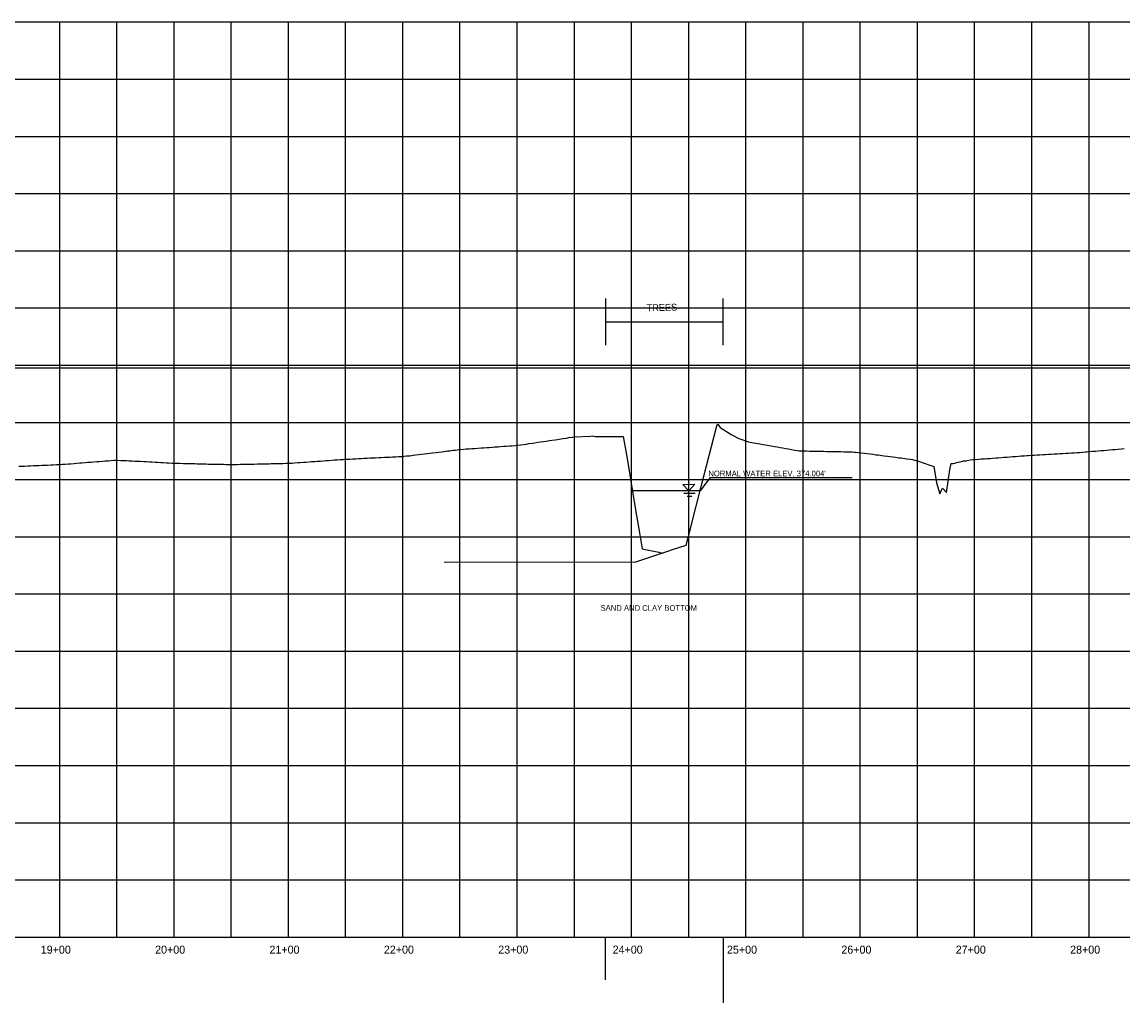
# Model space of a CAD drawing. Extents: x 1189978 to 1314812, y 571533 to 629339.
# Drawn here: x 1228472 to 1229435, y 624658 to 625516 of the extents above; entities that cross this region are included whole.
import ezdxf

# ---------------------------------------------------------------- set-up
doc = ezdxf.new("R2010")
doc.units = 0
for name, color, linetype in [('DESIGN - SHEET - Corner Text', 7, 'Continuous'), ('DESIGN - SHEET - Light Grid', 7, 'Continuous'), ('SURVEY - DRAINAGE - Area Shapes Text', 7, 'Continuous'), ('SURVEY - DRAINAGE - Bridge Hydraulic Data with Text', 7, 'Continuous'), ('SURVEY - DRAINAGE - Pipes and Culverts Text', 7, 'Continuous'), ('SURVEY - PROFILE - Drainage - Bridge Hydraulic Data with Text', 7, 'Continuous')]:
    doc.layers.add(name, color=color, linetype=linetype)

msp = doc.modelspace()

# ---------------------------------------------------------------- linework, layer by layer
at = {"layer": 'DESIGN - SHEET - Light Grid'}
for p, q in [((1230304.88, 625515.99), (1227604.88, 625515.99)), ((1228504.88, 624715.99), (1228504.88, 625515.99)), ((1228554.88, 624715.99), (1228554.88, 625515.99)), ((1228604.88, 624715.99), (1228604.88, 625515.99)), ((1228654.88, 624715.99), (1228654.88, 625515.99)), ((1228704.88, 624715.99), (1228704.88, 625515.99)), ((1228754.88, 624715.99), (1228754.88, 625515.99)), ((1228804.88, 624715.99), (1228804.88, 625515.99)), ((1228854.88, 624715.99), (1228854.88, 625515.99)), ((1228904.88, 624715.99), (1228904.88, 625515.99)), ((1228954.88, 624715.99), (1228954.88, 625515.99)), ((1229004.88, 624715.99), (1229004.88, 625515.99)), ((1229054.88, 624715.99), (1229054.88, 625515.99)), ((1229104.88, 624715.99), (1229104.88, 625515.99)), ((1229154.88, 624715.99), (1229154.88, 625515.99)), ((1229204.88, 624715.99), (1229204.88, 625515.99)), ((1229254.88, 624715.99), (1229254.88, 625515.99)), ((1229304.88, 624715.99), (1229304.88, 625515.99)), ((1229354.88, 624715.99), (1229354.88, 625515.99)), ((1229404.88, 624715.99), (1229404.88, 625515.99)), ((1227604.88, 625465.99), (1230304.88, 625465.99)), ((1227604.88, 625415.99), (1230304.88, 625415.99)), ((1227604.88, 625365.99), (1230304.88, 625365.99)), ((1227604.88, 625315.99), (1230304.88, 625315.99)), ((1227604.88, 625265.99), (1230304.88, 625265.99)), ((1227604.88, 625215.99), (1230304.88, 625215.99)), ((1227604.88, 625165.99), (1230304.88, 625165.99)), ((1227604.88, 625115.99), (1230304.88, 625115.99)), ((1227604.88, 625065.99), (1230304.88, 625065.99)), ((1227604.88, 625015.99), (1230304.88, 625015.99)), ((1227604.88, 624965.99), (1230304.88, 624965.99)), ((1227604.88, 624915.99), (1230304.88, 624915.99)), ((1227604.88, 624865.99), (1230304.88, 624865.99)), ((1227604.88, 624815.99), (1230304.88, 624815.99)), ((1227604.88, 624765.99), (1230304.88, 624765.99)), ((1227604.88, 624715.99), (1230300.01, 624715.99)), ((1227604.88, 624715.99), (1230304.88, 624715.99))]:
    msp.add_line(p, q, dxfattribs=at)
at = {"layer": 'SURVEY - DRAINAGE - Area Shapes Text'}
for p, q in [((1228981.88, 624715.99), (1228981.88, 624678.69)), ((1229084.88, 624715.99), (1229084.88, 624658.35))]:
    msp.add_line(p, q, dxfattribs=at)
at = {"layer": 'SURVEY - DRAINAGE - Bridge Hydraulic Data with Text'}
for p, q in [((1229007.69, 625043.66), (1229033.99, 625052.47)), ((1229008.6, 625043.66), (1228840.99, 625043.51))]:
    msp.add_line(p, q, dxfattribs=at)
at = {"layer": 'SURVEY - DRAINAGE - Pipes and Culverts Text'}
for p, q in [((1228982.38, 625233.49), (1228982.38, 625274.34)), ((1229085.06, 625233.49), (1229085.06, 625274.34)), ((1228982.38, 625253.92), (1229085.06, 625253.92)), ((1227645.47, 625213.69), (1230221.02, 625213.69)), ((1229049.69, 625111.62), (1229060.19, 625111.82)), ((1229049.69, 625111.62), (1229060.19, 625111.82)), ((1229054.88, 625106.03), (1229049.69, 625111.62)), ((1229054.88, 625106.03), (1229049.69, 625111.62)), ((1229060.19, 625111.82), (1229054.88, 625106.03)), ((1229060.19, 625111.82), (1229054.88, 625106.03)), ((1229064.91, 625106.03), (1229005.7, 625106.03)), ((1229050.52, 625104), (1229060.6, 625104)), ((1229050.52, 625104), (1229060.6, 625104)), ((1229053.6, 625101.32), (1229057.72, 625101.32)), ((1229053.6, 625101.32), (1229057.72, 625101.32))]:
    msp.add_line(p, q, dxfattribs=at)
msp.add_lwpolyline([(1229197.83, 625117.61), (1229073.26, 625117.61), (1229064.91, 625106.03)], dxfattribs=at)
at = {"layer": 'SURVEY - PROFILE - Drainage - Bridge Hydraulic Data with Text'}
msp.add_lwpolyline([(1228469.26, 625127.61), (1228472.03, 625127.76), (1228474.26, 625127.82), (1228477.03, 625127.96), (1228479.26, 625128.02), (1228482.04, 625128.17), (1228484.26, 625128.23), (1228487.05, 625128.38), (1228489.26, 625128.44), (1228492.06, 625128.58), (1228494.26, 625128.64), (1228497.06, 625128.79), (1228499.26, 625128.85), (1228502.07, 625129), (1228504.26, 625129.06), (1228504.88, 625129.07), (1228507.48, 625129.3), (1228509.66, 625129.45), (1228512.49, 625129.69), (1228514.66, 625129.85), (1228517.49, 625130.09), (1228519.66, 625130.24), (1228522.49, 625130.49), (1228524.66, 625130.64), (1228527.49, 625130.89), (1228529.65, 625131.04), (1228532.5, 625131.28), (1228534.65, 625131.43), (1228537.5, 625131.68), (1228539.65, 625131.83), (1228542.5, 625132.08), (1228544.65, 625132.23), (1228547.51, 625132.48), (1228549.65, 625132.63), (1228552.51, 625132.87), (1228554.64, 625133.02), (1228555.49, 625132.98), (1228558.35, 625132.76), (1228560.49, 625132.72), (1228563.35, 625132.49), (1228565.48, 625132.45), (1228568.35, 625132.23), (1228570.48, 625132.18), (1228573.36, 625131.96), (1228575.48, 625131.91), (1228578.36, 625131.69), (1228580.48, 625131.64), (1228583.36, 625131.42), (1228585.47, 625131.37), (1228588.37, 625131.15), (1228590.47, 625131.1), (1228593.37, 625130.88), (1228595.47, 625130.83), (1228598.37, 625130.61), (1228600.47, 625130.56), (1228603.37, 625130.34), (1228605.46, 625130.29), (1228608.04, 625130.25), (1228610.11, 625130.17), (1228613.04, 625130.13), (1228615.11, 625130.05), (1228618.05, 625130.01), (1228620.1, 625129.93), (1228623.05, 625129.89), (1228625.1, 625129.81), (1228628.05, 625129.77), (1228630.09, 625129.69), (1228633.05, 625129.65), (1228635.09, 625129.57), (1228638.06, 625129.53), (1228640.08, 625129.45), (1228643.06, 625129.41), (1228645.08, 625129.34), (1228648.06, 625129.3), (1228650.07, 625129.22), (1228653.07, 625129.18), (1228654.94, 625129.11), (1228657.94, 625129.2), (1228659.94, 625129.22), (1228662.94, 625129.31), (1228664.94, 625129.32), (1228667.94, 625129.42), (1228669.94, 625129.43), (1228672.94, 625129.53), (1228674.94, 625129.54), (1228677.94, 625129.64), (1228679.94, 625129.65), (1228682.95, 625129.74), (1228684.94, 625129.76), (1228687.95, 625129.85), (1228689.94, 625129.87), (1228692.95, 625129.96), (1228694.94, 625129.97), (1228697.95, 625130.07), (1228699.94, 625130.08), (1228702.95, 625130.18), (1228705.09, 625130.19), (1228708.09, 625130.4), (1228710.1, 625130.55), (1228713.07, 625130.76), (1228715.12, 625130.91), (1228718.05, 625131.12), (1228720.13, 625131.27), (1228723.02, 625131.48), (1228725.14, 625131.63), (1228728, 625131.83), (1228730.15, 625131.99), (1228732.98, 625132.19), (1228735.16, 625132.35), (1228737.95, 625132.55), (1228740.17, 625132.71), (1228742.93, 625132.91), (1228745.18, 625133.08), (1228747.91, 625133.27), (1228750.19, 625133.44), (1228752.88, 625133.63), (1228755.03, 625133.79), (1228756.04, 625133.83), (1228758.72, 625133.93), (1228761.04, 625134.08), (1228763.75, 625134.18), (1228766.03, 625134.33), (1228768.77, 625134.43), (1228771.03, 625134.58), (1228773.8, 625134.68), (1228776.02, 625134.82), (1228778.82, 625134.93), (1228781.02, 625135.07), (1228783.85, 625135.18), (1228786.01, 625135.31), (1228788.87, 625135.42), (1228791.01, 625135.56), (1228793.89, 625135.67), (1228796, 625135.8), (1228798.91, 625135.91), (1228801, 625136.04), (1228803.94, 625136.15), (1228806, 625136.28), (1228808.24, 625136.58), (1228808.97, 625136.63), (1228811, 625136.84), (1228813.97, 625137.24), (1228816, 625137.46), (1228818.96, 625137.86), (1228821, 625138.08), (1228823.96, 625138.48), (1228826, 625138.7), (1228828.96, 625139.1), (1228831, 625139.32), (1228833.95, 625139.72), (1228836, 625139.94), (1228838.95, 625140.34), (1228841, 625140.56), (1228843.94, 625140.96), (1228846, 625141.18), (1228848.94, 625141.57), (1228851, 625141.79), (1228853.94, 625142.19), (1228855.39, 625142.34), (1228858.32, 625142.54), (1228860.39, 625142.7), (1228863.31, 625142.9), (1228865.39, 625143.06), (1228868.3, 625143.26), (1228870.39, 625143.41), (1228873.29, 625143.61), (1228875.39, 625143.77), (1228878.28, 625143.97), (1228880.39, 625144.13), (1228883.27, 625144.33), (1228885.39, 625144.49), (1228888.26, 625144.69), (1228890.39, 625144.85), (1228893.25, 625145.04), (1228895.39, 625145.21), (1228898.24, 625145.4), (1228900.39, 625145.56), (1228903.23, 625145.76), (1228905.41, 625145.92), (1228908.03, 625146.29), (1228910.19, 625146.65), (1228913.03, 625147.04), (1228915.19, 625147.39), (1228918.04, 625147.79), (1228920.19, 625148.14), (1228923.04, 625148.54), (1228925.19, 625148.89), (1228928.05, 625149.29), (1228930.18, 625149.64), (1228933.05, 625150.04), (1228935.18, 625150.38), (1228938.06, 625150.78), (1228940.18, 625151.13), (1228943.07, 625151.53), (1228945.17, 625151.88), (1228948.07, 625152.28), (1228950.17, 625152.62), (1228953.08, 625153.03), (1228954.95, 625153.33), (1228969.37, 625153.86), (1228970.75, 625154.08), (1228973.11, 625153.76), (1228976.71, 625153.74), (1228997.7, 625153.59), (1229001.03, 625134.25), (1229007.87, 625092.89), (1229012.09, 625067.68), (1229014.06, 625055.44), (1229028.87, 625052.35), (1229031.79, 625051.74), (1229040.69, 625054.69), (1229052.7, 625058.53), (1229056.63, 625074.36), (1229061.47, 625092.66), (1229065.88, 625109.82), (1229079.51, 625163.08), (1229080.47, 625164.44), (1229082.25, 625161.41), (1229092.67, 625155), (1229098.63, 625151.87), (1229107.17, 625148.82), (1229110.12, 625148.35), (1229116.96, 625147.12), (1229120.09, 625146.62), (1229122, 625146.25), (1229125.05, 625145.76), (1229127.04, 625145.38), (1229130.01, 625144.9), (1229132.09, 625144.49), (1229134.97, 625144.03), (1229137.14, 625143.61), (1229139.93, 625143.16), (1229142.2, 625142.71), (1229144.88, 625142.28), (1229147.25, 625141.81), (1229149.83, 625141.4), (1229151.52, 625141.06), (1229152.93, 625141.02), (1229155.41, 625140.97), (1229157.93, 625140.94), (1229160.42, 625140.88), (1229162.93, 625140.85), (1229165.42, 625140.79), (1229167.92, 625140.76), (1229170.43, 625140.7), (1229172.92, 625140.67), (1229175.43, 625140.61), (1229177.92, 625140.58), (1229180.44, 625140.52), (1229182.91, 625140.49), (1229185.44, 625140.43), (1229187.91, 625140.4), (1229190.45, 625140.34), (1229192.91, 625140.31), (1229195.45, 625140.25), (1229197.91, 625140.22), (1229199.48, 625140), (1229200.83, 625139.98), (1229203.43, 625139.61), (1229205.8, 625139.36), (1229208.47, 625138.98), (1229210.77, 625138.73), (1229213.51, 625138.34), (1229215.74, 625138.1), (1229218.55, 625137.69), (1229220.71, 625137.46), (1229223.59, 625137.04), (1229225.68, 625136.82), (1229228.63, 625136.39), (1229230.65, 625136.17), (1229233.67, 625135.73), (1229235.62, 625135.51), (1229238.71, 625135.06), (1229240.59, 625134.85), (1229243.75, 625134.39), (1229245.56, 625134.19), (1229248.79, 625133.71), (1229250.53, 625133.52), (1229253.59, 625132.61), (1229254.13, 625132.55), (1229257.41, 625131.58), (1229259.1, 625130.79), (1229262.45, 625129.8), (1229264.07, 625129.04), (1229267.49, 625128.03), (1229269.05, 625127.32), (1229271.61, 625113.24), (1229274.56, 625103.49), (1229276.29, 625107.16), (1229276.83, 625108.57), (1229280.21, 625104.63), (1229283.28, 625124.42), (1229284.27, 625129.93), (1229286.02, 625130.1), (1229287.28, 625130.43), (1229290.51, 625131.27), (1229292.35, 625131.45), (1229295.47, 625132.25), (1229297.42, 625132.43), (1229298.22, 625132.5), (1229301.24, 625133.27), (1229303.41, 625133.39), (1229305.46, 625133.59), (1229308.4, 625133.75), (1229310.47, 625133.96), (1229313.38, 625134.12), (1229315.49, 625134.33), (1229318.36, 625134.49), (1229320.5, 625134.7), (1229323.34, 625134.86), (1229325.52, 625135.08), (1229328.32, 625135.23), (1229330.53, 625135.46), (1229333.3, 625135.61), (1229335.55, 625135.85), (1229338.28, 625135.99), (1229340.57, 625136.24), (1229343.26, 625136.38), (1229345.59, 625136.63), (1229348.24, 625136.77), (1229350.57, 625137.02), (1229351.91, 625137.13), (1229354.52, 625137.34), (1229356.92, 625137.42), (1229359.51, 625137.63), (1229361.92, 625137.72), (1229364.51, 625137.92), (1229366.92, 625138.01), (1229369.5, 625138.22), (1229371.92, 625138.3), (1229374.49, 625138.51), (1229376.92, 625138.59), (1229379.48, 625138.8), (1229381.92, 625138.88), (1229384.48, 625139.09), (1229386.92, 625139.17), (1229389.47, 625139.38), (1229391.92, 625139.46), (1229394.46, 625139.66), (1229396.68, 625139.74), (1229399.16, 625139.96), (1229401.68, 625140.16), (1229402.93, 625140.26), (1229405.43, 625140.48), (1229407.92, 625140.68), (1229410.43, 625140.9), (1229412.91, 625141.1), (1229415.44, 625141.32), (1229417.9, 625141.51), (1229420.45, 625141.74), (1229422.89, 625141.93), (1229425.46, 625142.16), (1229427.88, 625142.35), (1229430.47, 625142.58), (1229432.87, 625142.77), (1229435.48, 625143)], dxfattribs=at)

# ---------------------------------------------------------------- texts
at = {"layer": 'DESIGN - SHEET - Corner Text'}
for s, p in [('19+00', (1228488.33, 624701.49)), ('20+00', (1228588.33, 624701.49)), ('21+00', (1228688.33, 624701.49)), ('22+00', (1228788.33, 624701.49)), ('23+00', (1228888.33, 624701.49)), ('24+00', (1228988.33, 624701.49)), ('25+00', (1229088.33, 624701.49)), ('26+00', (1229188.33, 624701.49)), ('27+00', (1229288.33, 624701.49)), ('28+00', (1229388.33, 624701.49))]:
    msp.add_text(s, height=7, dxfattribs=at).set_placement(p)
at = {"layer": 'SURVEY - DRAINAGE - Pipes and Culverts Text'}
msp.add_text('TREES', height=6, rotation=1.38858, dxfattribs=at).set_placement((1229018.08, 625263.11))
at = {"layer": 'SURVEY - PROFILE - Drainage - Bridge Hydraulic Data with Text'}
for s, p in [("NORMAL WATER ELEV. 374.004'", (1229072.03, 625118.77)), ('SAND AND CLAY BOTTOM', (1228977.82, 625001.21))]:
    msp.add_text(s, height=5, dxfattribs=at).set_placement(p)

doc.saveas('drawing.dxf')
